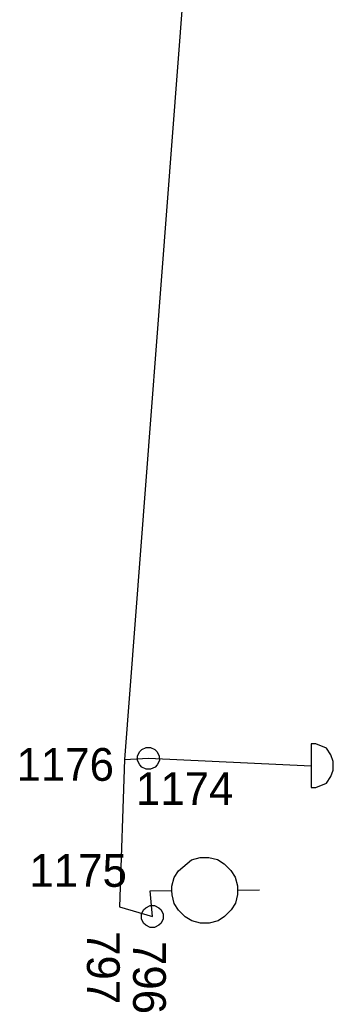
# Model space of a CAD drawing. Extents: x -535557 to -534097, y -1142175 to -1136716.
# Drawn here: x -534466.94 to -534459.77, y -1141062.62 to -1141039.91 of the extents above; entities that cross this region are included whole.
import ezdxf

# ---------------------------------------------------------------- set-up
doc = ezdxf.new("R2010")
doc.units = 0
doc.layers.add('Default', color=7, linetype='Continuous')
doc.layers.add('SS_SZDC', color=7, linetype='Continuous')

# ---------------------------------------------------------------- blocks, each defined once
blk = doc.blocks.new('POINT_DISPLAY')
at = {"layer": 'Default'}
blk.add_line((0, 0), (0, 0), dxfattribs=at)

msp = doc.modelspace()

# ---------------------------------------------------------------- linework, layer by layer
at = {"layer": 'SS_SZDC'}
for p, q in [((-534462.579, -1141031.17), (-534464.55, -1141056.84)), ((-534464.25, -1141056.761), (-534464.2, -1141056.661)), ((-534464.2, -1141056.661), (-534464.151, -1141056.61)), ((-534464.151, -1141056.61), (-534464.051, -1141056.56)), ((-534464.051, -1141056.56), (-534463.951, -1141056.559)), ((-534463.951, -1141056.559), (-534463.851, -1141056.609)), ((-534463.851, -1141056.609), (-534463.8, -1141056.658)), ((-534463.8, -1141056.658), (-534463.75, -1141056.758)), ((-534460.17, -1141056.479), (-534460.27, -1141056.479)), ((-534460.27, -1141056.479), (-534460.27, -1141057.479)), ((-534459.92, -1141056.579), (-534460.17, -1141056.479)), ((-534459.82, -1141056.729), (-534459.92, -1141056.579)), ((-534464.55, -1141056.84), (-534464.659, -1141060.209)), ((-534464.55, -1141056.84), (-534464, -1141056.809)), ((-534464.249, -1141056.861), (-534464.25, -1141056.761)), ((-534464.199, -1141056.961), (-534464.249, -1141056.861)), ((-534464, -1141056.809), (-534460.27, -1141056.979)), ((-534463.749, -1141056.858), (-534463.799, -1141056.958)), ((-534463.75, -1141056.758), (-534463.749, -1141056.858)), ((-534459.77, -1141056.879), (-534459.82, -1141056.729)), ((-534459.77, -1141057.079), (-534459.77, -1141056.879)), ((-534464.148, -1141057.01), (-534464.199, -1141056.961)), ((-534464.048, -1141057.06), (-534464.148, -1141057.01)), ((-534463.948, -1141057.059), (-534464.048, -1141057.06)), ((-534463.848, -1141057.009), (-534463.948, -1141057.059)), ((-534463.799, -1141056.958), (-534463.848, -1141057.009)), ((-534459.82, -1141057.229), (-534459.77, -1141057.079)), ((-534459.92, -1141057.379), (-534459.82, -1141057.229)), ((-534460.27, -1141057.479), (-534460.17, -1141057.479)), ((-534460.17, -1141057.479), (-534459.92, -1141057.379)), ((-534463.312, -1141059.385), (-534463.014, -1141059.133)), ((-534463.014, -1141059.133), (-534462.814, -1141059.082)), ((-534462.814, -1141059.082), (-534462.614, -1141059.081)), ((-534462.614, -1141059.081), (-534462.414, -1141059.129)), ((-534462.414, -1141059.129), (-534462.263, -1141059.228)), ((-534463.411, -1141059.536), (-534463.312, -1141059.385)), ((-534462.263, -1141059.228), (-534462.112, -1141059.377)), ((-534462.112, -1141059.377), (-534462.012, -1141059.527)), ((-534463.46, -1141059.736), (-534463.411, -1141059.536)), ((-534462.012, -1141059.527), (-534461.96, -1141059.726)), ((-534463.96, -1141059.84), (-534463.46, -1141059.836)), ((-534463.909, -1141060.43), (-534463.96, -1141059.84)), ((-534463.46, -1141059.836), (-534463.46, -1141059.736)), ((-534463.459, -1141059.936), (-534463.46, -1141059.836)), ((-534461.96, -1141059.726), (-534461.959, -1141059.926)), ((-534461.96, -1141059.826), (-534461.46, -1141059.823)), ((-534463.408, -1141060.136), (-534463.459, -1141059.936)), ((-534461.959, -1141059.926), (-534462.008, -1141060.127)), ((-534464.659, -1141060.209), (-534463.909, -1141060.43)), ((-534464.159, -1141060.38), (-534464.109, -1141060.28)), ((-534464.109, -1141060.28), (-534464.059, -1141060.23)), ((-534464.059, -1141060.23), (-534463.959, -1141060.18)), ((-534463.959, -1141060.18), (-534463.859, -1141060.18)), ((-534463.859, -1141060.18), (-534463.759, -1141060.23)), ((-534463.759, -1141060.23), (-534463.709, -1141060.28)), ((-534463.709, -1141060.28), (-534463.659, -1141060.38)), ((-534463.307, -1141060.285), (-534463.408, -1141060.136)), ((-534463.156, -1141060.434), (-534463.307, -1141060.285)), ((-534462.107, -1141060.277), (-534462.256, -1141060.428)), ((-534462.008, -1141060.127), (-534462.107, -1141060.277)), ((-534464.159, -1141060.48), (-534464.159, -1141060.38)), ((-534464.109, -1141060.58), (-534464.159, -1141060.48)), ((-534463.659, -1141060.48), (-534463.709, -1141060.58)), ((-534463.659, -1141060.38), (-534463.659, -1141060.48)), ((-534463.005, -1141060.533), (-534463.156, -1141060.434)), ((-534462.805, -1141060.582), (-534463.005, -1141060.533)), ((-534462.405, -1141060.529), (-534462.605, -1141060.581)), ((-534462.256, -1141060.428), (-534462.405, -1141060.529)), ((-534464.059, -1141060.63), (-534464.109, -1141060.58)), ((-534463.959, -1141060.68), (-534464.059, -1141060.63)), ((-534463.859, -1141060.68), (-534463.959, -1141060.68)), ((-534463.759, -1141060.63), (-534463.859, -1141060.68)), ((-534463.709, -1141060.58), (-534463.759, -1141060.63)), ((-534462.605, -1141060.581), (-534462.805, -1141060.582))]:
    msp.add_line(p, q, dxfattribs=at)

# ---------------------------------------------------------------- block references
for p in [(-534464.55, -1141056.84), (-534464, -1141056.809), (-534464, -1141056.809), (-534460.27, -1141056.979), (-534463.96, -1141059.84), (-534464.659, -1141060.209), (-534463.909, -1141060.43), (-534463.909, -1141060.43)]:
    msp.add_blockref('POINT_DISPLAY', p, dxfattribs=at)

# ---------------------------------------------------------------- texts
for s, p in [('1176', (-534467.019, -1141057.325)), ('1174', (-534464.285, -1141057.879)), ('1175', (-534466.723, -1141059.751))]:
    msp.add_text(s, height=0.75, dxfattribs=at).set_placement(p)
for s, p in [('797', (-534465.406, -1141060.764)), ('796', (-534464.35, -1141060.99))]:
    msp.add_text(s, height=0.75, rotation=270, dxfattribs=at).set_placement(p)

doc.saveas('drawing.dxf')
